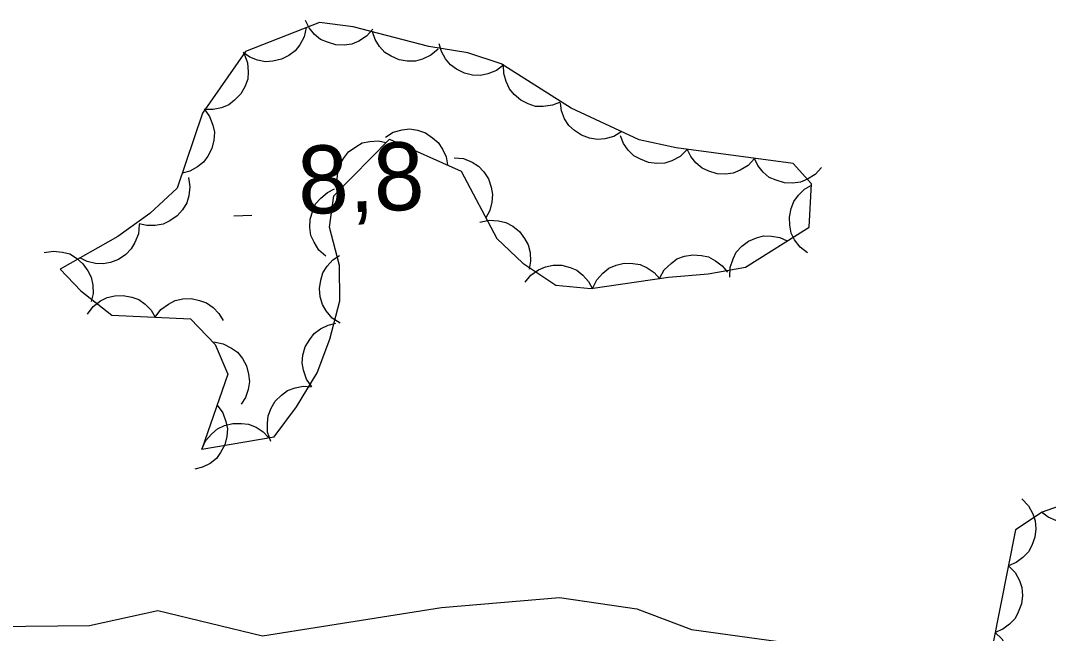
# Model space of a CAD drawing. Extents: x 336540 to 340074, y 5572036 to 5573747.
# Drawn here: x 337690.59 to 337735.99, y 5573539.78 to 5573566.82 of the extents above; entities that cross this region are included whole.
import ezdxf

# ---------------------------------------------------------------- set-up
doc = ezdxf.new("R2010")
doc.units = 0
for name, color, linetype in [('Niveau 2', 7, 'Continuous'), ('Niveau 3', 7, 'Continuous'), ('Niveau 44', 7, 'Continuous')]:
    doc.layers.add(name, color=color, linetype=linetype)

msp = doc.modelspace()

# ---------------------------------------------------------------- linework, layer by layer
at = {"layer": 'Niveau 2'}
msp.add_lwpolyline([(337642.84, 5573543.62), (337645.45, 5573542.73), (337652.71, 5573543.11), (337654.2, 5573543.52), (337660.26, 5573543.84), (337664.54, 5573543.2), (337668.68, 5573541.89), (337674.4, 5573539.13), (337675.92, 5573538.87), (337685.9, 5573539.37), (337689.41, 5573540.08), (337693.63, 5573540.12), (337696.65, 5573540.79), (337701.28, 5573539.67), (337709.18, 5573540.92), (337714.39, 5573541.36), (337717.81, 5573540.86), (337720.22, 5573539.95), (337728.24, 5573538.85), (337734.3, 5573536.12), (337742.15, 5573534.82)], dxfattribs=at)
at = {"layer": 'Niveau 3'}
msp.add_line((337700.01, 5573558.2), (337700.81, 5573558.23), dxfattribs=at)
at = {"layer": 'Niveau 44'}
for points in [[(337698.59, 5573547.9), (337701.79, 5573548.45), (337702.77, 5573549.77), (337703.69, 5573551.27), (337704.25, 5573552.76), (337704.69, 5573554.45), (337704.68, 5573556.01), (337704.24, 5573557.7), (337704.42, 5573559.08), (337706.89, 5573561.59), (337710.05, 5573560.18), (337711.63, 5573557.21), (337712.78, 5573556.11), (337714.23, 5573555.14), (337715.78, 5573554.99), (337719.21, 5573555.49), (337720.96, 5573555.64), (337722.61, 5573555.94), (337725.42, 5573557.71), (337725.53, 5573559.62), (337724.72, 5573560.51), (337719.54, 5573561.21), (337717.91, 5573561.56), (337714.91, 5573562.96), (337711.82, 5573564.91), (337710.35, 5573565.39), (337708.62, 5573565.67), (337705.28, 5573566.55), (337703.79, 5573566.74), (337700.53, 5573565.45), (337698.62, 5573562.73), (337697.5, 5573559.43), (337696.3, 5573558.3), (337694.88, 5573557.29), (337692.33, 5573555.85), (337693.25, 5573554.9), (337694.62, 5573553.82), (337698.09, 5573553.66), (337699.18, 5573552.52), (337699.75, 5573551.21), (337698.59, 5573547.9)], [(337706.15, 5573566.44), (337705.87, 5573566.13), (337705.53, 5573565.91), (337705.22, 5573565.78), (337704.88, 5573565.73), (337704.51, 5573565.75), (337704.14, 5573565.86), (337703.84, 5573565.98), (337703.57, 5573566.21), (337703.33, 5573566.5), (337703.17, 5573566.82)], [(337703.21, 5573566.51), (337703.12, 5573566.1), (337702.92, 5573565.75), (337702.72, 5573565.48), (337702.44, 5573565.28), (337702.11, 5573565.11), (337701.73, 5573565.03), (337701.41, 5573565), (337701.06, 5573565.07), (337700.72, 5573565.2), (337700.42, 5573565.41)], [(337709.03, 5573565.56), (337708.71, 5573565.29), (337708.34, 5573565.12), (337708.03, 5573565.03), (337707.67, 5573565.03), (337707.31, 5573565.09), (337706.96, 5573565.25), (337706.68, 5573565.41), (337706.44, 5573565.67), (337706.25, 5573565.99), (337706.13, 5573566.33)], [(337700.46, 5573565.35), (337700.61, 5573564.96), (337700.64, 5573564.56), (337700.62, 5573564.23), (337700.5, 5573563.9), (337700.31, 5573563.58), (337700.04, 5573563.31), (337699.79, 5573563.1), (337699.46, 5573562.97), (337699.1, 5573562.89), (337698.74, 5573562.9)], [(337711.94, 5573564.87), (337711.61, 5573564.62), (337711.23, 5573564.47), (337710.9, 5573564.39), (337710.55, 5573564.41), (337710.19, 5573564.5), (337709.85, 5573564.68), (337709.58, 5573564.86), (337709.36, 5573565.13), (337709.18, 5573565.46), (337709.08, 5573565.8)], [(337714.46, 5573563.24), (337714.08, 5573563.08), (337713.67, 5573563.03), (337713.34, 5573563.03), (337713.01, 5573563.14), (337712.68, 5573563.31), (337712.39, 5573563.56), (337712.18, 5573563.81), (337712.03, 5573564.13), (337711.93, 5573564.49), (337711.92, 5573564.84)], [(337717.15, 5573561.92), (337716.79, 5573561.7), (337716.39, 5573561.6), (337716.07, 5573561.57), (337715.72, 5573561.63), (337715.37, 5573561.76), (337715.06, 5573561.97), (337714.81, 5573562.19), (337714.62, 5573562.49), (337714.48, 5573562.83), (337714.43, 5573563.18)], [(337698.69, 5573562.93), (337698.94, 5573562.59), (337699.08, 5573562.21), (337699.15, 5573561.89), (337699.13, 5573561.54), (337699.04, 5573561.18), (337698.86, 5573560.84), (337698.67, 5573560.57), (337698.4, 5573560.36), (337698.07, 5573560.18), (337697.72, 5573560.08)], [(337706.7, 5573561.67), (337707.05, 5573561.9), (337707.45, 5573562), (337707.77, 5573562.04), (337708.12, 5573561.99), (337708.47, 5573561.87), (337708.79, 5573561.65), (337709.04, 5573561.44), (337709.23, 5573561.15), (337709.38, 5573560.81), (337709.44, 5573560.45)], [(337720.02, 5573561.11), (337719.72, 5573560.82), (337719.36, 5573560.63), (337719.04, 5573560.53), (337718.69, 5573560.51), (337718.33, 5573560.55), (337717.97, 5573560.7), (337717.68, 5573560.85), (337717.43, 5573561.1), (337717.22, 5573561.4), (337717.09, 5573561.74)], [(337704.64, 5573559.3), (337704.56, 5573559.71), (337704.6, 5573560.12), (337704.67, 5573560.44), (337704.85, 5573560.74), (337705.08, 5573561.03), (337705.39, 5573561.25), (337705.67, 5573561.42), (337706.02, 5573561.49), (337706.39, 5573561.51), (337706.74, 5573561.44)], [(337723, 5573560.74), (337722.72, 5573560.43), (337722.37, 5573560.22), (337722.07, 5573560.09), (337721.72, 5573560.04), (337721.35, 5573560.06), (337720.99, 5573560.17), (337720.69, 5573560.3), (337720.42, 5573560.54), (337720.19, 5573560.82), (337720.03, 5573561.14)], [(337709.74, 5573560.77), (337710.15, 5573560.73), (337710.53, 5573560.57), (337710.81, 5573560.4), (337711.05, 5573560.14), (337711.25, 5573559.83), (337711.37, 5573559.47), (337711.44, 5573559.15), (337711.41, 5573558.8), (337711.31, 5573558.44), (337711.14, 5573558.12)], [(337725.97, 5573560.34), (337725.69, 5573560.03), (337725.35, 5573559.82), (337725.04, 5573559.69), (337724.69, 5573559.64), (337724.33, 5573559.66), (337723.96, 5573559.77), (337723.66, 5573559.9), (337723.39, 5573560.13), (337723.16, 5573560.42), (337723, 5573560.74)], [(337698, 5573559.9), (337698.07, 5573559.49), (337698.02, 5573559.09), (337697.93, 5573558.77), (337697.74, 5573558.47), (337697.5, 5573558.2), (337697.18, 5573557.98), (337696.89, 5573557.83), (337696.54, 5573557.77), (337696.17, 5573557.77), (337695.82, 5573557.85)], [(337725.35, 5573556.57), (337725.02, 5573556.82), (337724.78, 5573557.15), (337724.63, 5573557.44), (337724.56, 5573557.79), (337724.55, 5573558.15), (337724.63, 5573558.53), (337724.74, 5573558.84), (337724.95, 5573559.12), (337725.22, 5573559.38), (337725.53, 5573559.56)], [(337704.07, 5573556.42), (337703.76, 5573556.69), (337703.55, 5573557.04), (337703.41, 5573557.34), (337703.37, 5573557.69), (337703.38, 5573558.06), (337703.5, 5573558.43), (337703.62, 5573558.73), (337703.85, 5573558.99), (337704.14, 5573559.23), (337704.46, 5573559.39)], [(337695.82, 5573557.82), (337695.79, 5573557.41), (337695.64, 5573557.03), (337695.48, 5573556.74), (337695.23, 5573556.49), (337694.92, 5573556.28), (337694.56, 5573556.15), (337694.24, 5573556.08), (337693.89, 5573556.1), (337693.53, 5573556.19), (337693.21, 5573556.35)], [(337710.88, 5573557.92), (337711.29, 5573558.01), (337711.7, 5573557.98), (337712.02, 5573557.91), (337712.33, 5573557.74), (337712.62, 5573557.51), (337712.84, 5573557.2), (337713.01, 5573556.92), (337713.09, 5573556.58), (337713.11, 5573556.21), (337713.05, 5573555.85)], [(337721.91, 5573555.5), (337721.93, 5573555.92), (337722.06, 5573556.3), (337722.2, 5573556.6), (337722.44, 5573556.86), (337722.74, 5573557.08), (337723.09, 5573557.23), (337723.4, 5573557.32), (337723.76, 5573557.31), (337724.12, 5573557.24), (337724.45, 5573557.1)], [(337691.63, 5573556.58), (337692.04, 5573556.65), (337692.44, 5573556.6), (337692.76, 5573556.52), (337693.06, 5573556.34), (337693.34, 5573556.09), (337693.56, 5573555.78), (337693.71, 5573555.49), (337693.78, 5573555.14), (337693.79, 5573554.77), (337693.71, 5573554.42)], [(337704.7, 5573553.46), (337704.35, 5573553.69), (337704.09, 5573554.01), (337703.92, 5573554.29), (337703.82, 5573554.63), (337703.79, 5573555), (337703.85, 5573555.37), (337703.94, 5573555.69), (337704.13, 5573555.98), (337704.38, 5573556.26), (337704.68, 5573556.46)], [(337718.82, 5573555.46), (337719.02, 5573555.82), (337719.32, 5573556.1), (337719.58, 5573556.3), (337719.91, 5573556.42), (337720.28, 5573556.48), (337720.66, 5573556.45), (337720.98, 5573556.39), (337721.29, 5573556.22), (337721.58, 5573555.99), (337721.81, 5573555.71)], [(337712.87, 5573555.27), (337713.13, 5573555.59), (337713.47, 5573555.82), (337713.77, 5573555.96), (337714.12, 5573556.02), (337714.49, 5573556.02), (337714.86, 5573555.92), (337715.16, 5573555.8), (337715.43, 5573555.58), (337715.68, 5573555.3), (337715.85, 5573554.98)], [(337715.85, 5573555), (337716.04, 5573555.38), (337716.31, 5573555.68), (337716.57, 5573555.89), (337716.89, 5573556.02), (337717.25, 5573556.11), (337717.63, 5573556.1), (337717.95, 5573556.06), (337718.27, 5573555.91), (337718.58, 5573555.7), (337718.82, 5573555.43)], [(337693.54, 5573553.87), (337693.79, 5573554.2), (337694.12, 5573554.45), (337694.41, 5573554.6), (337694.75, 5573554.68), (337695.12, 5573554.69), (337695.5, 5573554.61), (337695.81, 5573554.51), (337696.09, 5573554.3), (337696.35, 5573554.04), (337696.54, 5573553.73)], [(337696.54, 5573553.73), (337696.79, 5573554.07), (337697.12, 5573554.31), (337697.41, 5573554.47), (337697.75, 5573554.54), (337698.12, 5573554.56), (337698.49, 5573554.47), (337698.8, 5573554.37), (337699.09, 5573554.16), (337699.35, 5573553.9), (337699.54, 5573553.59)], [(337703.46, 5573550.66), (337703.22, 5573551), (337703.09, 5573551.39), (337703.03, 5573551.71), (337703.06, 5573552.06), (337703.16, 5573552.42), (337703.36, 5573552.75), (337703.55, 5573553.01), (337703.83, 5573553.22), (337704.17, 5573553.38), (337704.52, 5573553.47)], [(337699.13, 5573552.64), (337699.54, 5573552.56), (337699.9, 5573552.37), (337700.17, 5573552.18), (337700.39, 5573551.91), (337700.56, 5573551.58), (337700.66, 5573551.21), (337700.7, 5573550.89), (337700.64, 5573550.54), (337700.52, 5573550.19), (337700.33, 5573549.89)], [(337701.64, 5573548.25), (337701.5, 5573548.65), (337701.49, 5573549.05), (337701.52, 5573549.38), (337701.65, 5573549.71), (337701.84, 5573550.02), (337702.12, 5573550.29), (337702.38, 5573550.49), (337702.71, 5573550.61), (337703.07, 5573550.68), (337703.43, 5573550.66)], [(337699.27, 5573549.85), (337699.52, 5573549.51), (337699.66, 5573549.13), (337699.73, 5573548.81), (337699.7, 5573548.46), (337699.61, 5573548.1), (337699.42, 5573547.76), (337699.24, 5573547.5), (337698.96, 5573547.28), (337698.63, 5573547.11), (337698.28, 5573547.02)], [(337698.59, 5573547.9), (337698.76, 5573548.28), (337699.03, 5573548.59), (337699.28, 5573548.8), (337699.6, 5573548.95), (337699.96, 5573549.04), (337700.34, 5573549.04), (337700.66, 5573549.01), (337700.99, 5573548.87), (337701.3, 5573548.67), (337701.55, 5573548.41)], [(337738.52, 5573546.12), (337738.42, 5573545.71), (337738.2, 5573545.37), (337737.99, 5573545.11), (337737.7, 5573544.91), (337737.37, 5573544.76), (337736.99, 5573544.7), (337736.66, 5573544.68), (337736.32, 5573544.76), (337735.98, 5573544.91), (337735.69, 5573545.12)], [(337737.42, 5573545.73), (337735.71, 5573545.13), (337734.54, 5573544.34), (337733.19, 5573537.59)], [(337734.81, 5573545.71), (337735.11, 5573545.41), (337735.3, 5573545.05), (337735.41, 5573544.74), (337735.43, 5573544.39), (337735.39, 5573544.02), (337735.25, 5573543.66), (337735.11, 5573543.37), (337734.86, 5573543.12), (337734.56, 5573542.9), (337734.22, 5573542.76)], [(337734.22, 5573542.76), (337734.52, 5573542.47), (337734.71, 5573542.11), (337734.82, 5573541.8), (337734.84, 5573541.45), (337734.8, 5573541.08), (337734.66, 5573540.72), (337734.52, 5573540.43), (337734.27, 5573540.18), (337733.97, 5573539.96), (337733.64, 5573539.82)], [(337733.64, 5573539.82), (337733.93, 5573539.53), (337734.12, 5573539.17), (337734.23, 5573538.86), (337734.25, 5573538.5), (337734.21, 5573538.14), (337734.08, 5573537.78), (337733.93, 5573537.49), (337733.68, 5573537.24), (337733.38, 5573537.02), (337733.05, 5573536.88)]]:
    msp.add_lwpolyline(points, dxfattribs=at)

# ---------------------------------------------------------------- texts
at = {"layer": 'Niveau 3'}
msp.add_text('8,8    ', height=2.9999, rotation=2.2763, dxfattribs=at).set_placement((337702.89, 5573558.27))

doc.saveas('drawing.dxf')
